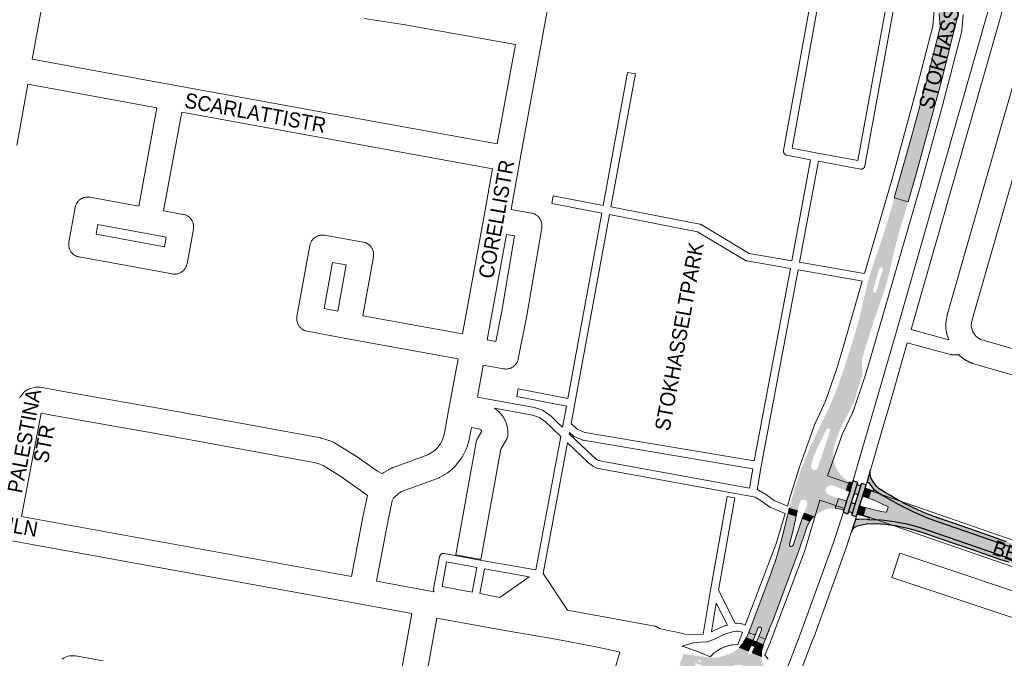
# Paper-space layout 'Layout1' of a CAD drawing. Header units: metres. Extents: x 123097 to 144122, y 392739 to 407589.
# Tile 373 of 510: x 133281 to 133786, y 399764 to 400091. Entities that reach past the tile are written whole.
import ezdxf
from ezdxf.enums import TextEntityAlignment as Align

# ---------------------------------------------------------------- set-up
doc = ezdxf.new("R2010")
doc.units = ezdxf.units.M
doc.header["$MEASUREMENT"] = 0
for name, color, linetype, lineweight in [('gs-anno-wegen algemeen tekst', 7, 'Continuous', 0), ('gs-knt-aanvullende hoofdweg', 7, 'Continuous', 0), ('gs-knt-fietspaden', 7, 'Continuous', 0), ('gs-knt-paden', 7, 'Continuous', 0), ('gs-knt-wegen algemeen', 7, 'Continuous', 0), ('ir-ARC-asfalt-hoofdwegen-te inspecteren', 5, 'Continuous', 0), ('ir-ARC-fietspaden naastliggend- te inspecteren', 1, 'Continuous', 0)]:
    doc.layers.add(name, color=color, linetype=linetype, lineweight=lineweight)
doc.styles.add('Style-Arial', font='arial.ttf')

psp = doc.layouts.get("Layout1")

# ---------------------------------------------------------------- hatches: boundary and pattern name
at = {"layer": 'ir-ARC-asfalt-hoofdwegen-te inspecteren', "linetype": 'Continuous', "lineweight": 13}
for points in [[(133773.302, 400125.596), (133774.03, 400127.748), (133770.589, 400128.561), (133769.76, 400126.47), (133767.95, 400121.71), (133767.446, 400121.139), (133766.687, 400121.083), (133766.104, 400121.573), (133766.029, 400122.33), (133767.15, 400127.08), (133767.664, 400129.252), (133762.55, 400130.46), (133762.417, 400128.073), (133762.29, 400125.79), (133761.36, 400122.8), (133756.01, 400110.65), (133752.487, 400096.277), (133752.3, 400095.43), (133752.32, 400094.45), (133752.96, 400087.51), (133745.81, 400059.56), (133737.88, 400030.06), (133729.378, 400000), (133736.457, 399997.97), (133740.88, 400013.47), (133753.85, 400061.16), (133761.83, 400092.878), (133764.512, 400102.346), (133767.749, 400111.638), (133768.55, 400113.695), (133769.378, 400115.74), (133772.65, 400123.67)], [(133712.988, 399846.633), (133713.227, 399846.891), (133713.579, 399846.908), (133716.118, 399846), (133717.485, 399850.129), (133714.865, 399851.11), (133714.596, 399851.31), (133714.537, 399851.639)], [(133915.747, 399773.355), (133915.464, 399773.58), (133915.431, 399773.941), (133915.59, 399774.429), (133915.85, 399774.73), (133916.247, 399774.757), (133916.942, 399774.482), (133920.332, 399773.317), (133921.048, 399775.4), (133824.187, 399808.896), (133747.107, 399835.641), (133739.25, 399838.918), (133731.665, 399842.782), (133723.125, 399847.535), (133718.833, 399850.496), (133718.886, 399849.993), (133718.659, 399849.807), (133718.365, 399849.812), (133717.485, 399850.129), (133716.118, 399846), (133718.083, 399845.236), (133720.185, 399844.378), (133723.32, 399842.986), (133725.945, 399841.748), (133726.2, 399841.499), (133726.223, 399841.143), (133725.43, 399839.052), (133725.179, 399838.804), (133724.828, 399838.773), (133721.972, 399839.387), (133719.109, 399840.034), (133714.639, 399841.128), (133713.377, 399836.856), (133716.242, 399835.951), (133716.543, 399835.698), (133716.575, 399835.306), (133716.136, 399834.955), (133722.781, 399834.694), (133729.387, 399833.929), (133735.916, 399832.667), (133742.331, 399830.913), (133820.985, 399803.762), (133919.1, 399769.74), (133919.851, 399771.925), (133916.463, 399773.103)], [(133705.083, 399844.898), (133704.829, 399844.609), (133704.445, 399844.593), (133700.788, 399845.87), (133699.039, 399840.727), (133701.075, 399840.478), (133703.059, 399839.957), (133703.339, 399839.754), (133703.4, 399839.414)], [(133707.648, 399844.422), (133705.727, 399838.288), (133706.217, 399838.85), (133706.961, 399838.907), (133707.531, 399838.427), (133707.601, 399837.684), (133709.546, 399843.878), (133709.069, 399843.316), (133708.336, 399843.241), (133707.755, 399843.693)], [(133675.552, 399840.847), (133674.909, 399838.182), (133679.033, 399836.681), (133679.44, 399838.41), (133679.723, 399839.459)], [(133711.718, 399842.561), (133710.142, 399837.365), (133710.381, 399837.649), (133710.75, 399837.686), (133713.377, 399836.856), (133714.639, 399841.128), (133712.05, 399841.963), (133711.772, 399842.2)], [(133686.129, 399834.227), (133686.394, 399834.64), (133687.113, 399835.58), (133687.63, 399836.113), (133688.173, 399836.627), (133683.17, 399838.3), (133682.217, 399835.557)]]:
    psp.add_hatch(color=5, dxfattribs=at).paths.add_polyline_path(points, flags=0)
h = psp.add_hatch(color=5, dxfattribs=at)
h.paths.add_polyline_path([(133712.669, 399908.126), (133703.137, 399911.096), (133708.88, 399929.11), (133711.56, 399938.73), (133714.225, 399950.277), (133715.047, 399953.683), (133715.934, 399957.072), (133715.996, 399957.293), (133716.834, 399960.249), (133718.124, 399964.476), (133719.579, 399968.839), (133723.37, 399979.74), (133726.3, 399989.12), (133729.378, 400000), (133736.457, 399997.97), (133734.26, 399990.27), (133732.88, 399986.12), (133730.37, 399976.94), (133729.347, 399972.539), (133726.662, 399960.982), (133725.853, 399957.898), (133724.985, 399954.867), (133724.003, 399951.716), (133722.949, 399948.588), (133718.64, 399936.29), (133712.76, 399917.29), (133713.056, 399909.361)])
h.paths.add_polyline_path([(133719.115, 399951.409), (133718.545, 399951.86), (133718.463, 399952.582), (133719.59, 399956.48), (133720.46, 399959.42), (133721.66, 399963.63), (133721.8, 399963.945), (133722.308, 399964.392), (133722.984, 399964.385), (133723.483, 399963.927), (133723.548, 399963.254), (133723.121, 399962.21), (133722.14, 399958.96), (133721.35, 399955.99), (133720.283, 399952.07), (133719.837, 399951.496)], flags=16)
h = psp.add_hatch(color=5, dxfattribs=at)
h.paths.add_polyline_path([(133688.173, 399836.627), (133683.17, 399838.3), (133684.682, 399842.553), (133684.759, 399843.607), (133684.288, 399844.552), (133683.399, 399845.123), (133682.343, 399845.16), (133681.417, 399844.652), (133680.88, 399843.742), (133679.723, 399839.459), (133675.552, 399840.847), (133678.191, 399850.49), (133681.341, 399859.979), (133684.992, 399869.286), (133689.135, 399878.385), (133694.32, 399889.054), (133697.61, 399896.257), (133700.552, 399903.61), (133703.137, 399911.096), (133712.669, 399908.126), (133708.47, 399894.73), (133701.14, 399880.41), (133698.475, 399872.454), (133697.957, 399868.982), (133698.212, 399865.481), (133699.228, 399862.121), (133700.956, 399859.066), (133703.311, 399856.463), (133706.18, 399854.44), (133704.697, 399850.024), (133697.519, 399852.532), (133696.198, 399852.59), (133695.017, 399851.993), (133694.282, 399850.894), (133694.179, 399849.575), (133694.736, 399848.375), (133695.81, 399847.603), (133700.788, 399845.87), (133699.039, 399840.727), (133696.559, 399840.661), (133694.122, 399840.193), (133690.972, 399838.703)])
h.paths.add_polyline_path([(133688.63, 399860.343), (133687.648, 399860.535), (133686.93, 399861.233), (133686.709, 399862.209), (133686.76, 399863.09), (133687.928, 399867.306), (133689.739, 399871.288), (133694.605, 399881.319), (133695.148, 399881.817), (133695.884, 399881.809), (133696.417, 399881.3), (133696.458, 399880.565), (133690.13, 399861.54), (133689.558, 399860.719)], flags=16)
at = {"layer": 'ir-ARC-asfalt-hoofdwegen-te inspecteren', "linetype": 'Continuous', "lineweight": 13, "extrusion": (0, 0, -1)}
for points in [[(-133706.034, 399849.506), (-133706.292, 399849.303), (-133706.35, 399848.98), (-133707.752, 399853.894), (-133706.953, 399854.13), (-133706.18, 399854.44), (-133704.697, 399850.024)], [(-133712.396, 399853.11), (-133711.925, 399852.539), (-133711.189, 399852.458), (-133710.606, 399852.914), (-133710.505, 399853.647), (-133708.621, 399847.581), (-133709.102, 399848.149), (-133709.843, 399848.221), (-133710.426, 399847.758), (-133710.522, 399847.02)], [(-133681.688, 399834.009), (-133677.46, 399821.91), (-133676.974, 399821.348), (-133676.234, 399821.283), (-133675.657, 399821.751), (-133675.569, 399822.489), (-133677.29, 399828.99), (-133678.654, 399835.051), (-133679.033, 399836.681), (-133674.909, 399838.182), (-133674.497, 399836.462), (-133672.609, 399828.593), (-133670.595, 399820.937), (-133668.25, 399813.377), (-133667.174, 399810.254), (-133666.042, 399807.153), (-133655.504, 399779.079), (-133654.747, 399777.037), (-133658.101, 399775.901), (-133658.92, 399777.85), (-133659.46, 399779.261), (-133659.975, 399779.803), (-133660.723, 399779.814), (-133661.254, 399779.288), (-133661.25, 399778.54), (-133660.75, 399777.14), (-133659.919, 399775.139), (-133663.314, 399773.759), (-133664.105, 399775.876), (-133664.259, 399776.291), (-133667.4, 399784.02), (-133668.79, 399787.736), (-133677.388, 399810.73), (-133679.31, 399815.87), (-133680.594, 399819.579), (-133684.573, 399831.079), (-133685.12, 399832.427), (-133685.255, 399832.686), (-133685.75, 399833.635), (-133686.129, 399834.227), (-133682.217, 399835.557)], [(-133657.291, 399773.949), (-133656.916, 399773.024), (-133653.614, 399774.423), (-133655.423, 399779.078), (-133656.478, 399781.763), (-133656.507, 399781.751), (-133655.504, 399779.079), (-133654.747, 399777.037), (-133658.101, 399775.901), (-133658.725, 399777.387)], [(-133665.139, 399778.24), (-133664.044, 399775.51), (-133662.186, 399770.881), (-133658.746, 399772.255), (-133659.126, 399773.18), (-133659.936, 399775.132), (-133663.314, 399773.759), (-133664.105, 399775.876), (-133664.259, 399776.291), (-133665.063, 399778.27)]]:
    psp.add_hatch(color=5, dxfattribs=at).paths.add_polyline_path(points, flags=0)
h = psp.add_hatch(color=5, dxfattribs=at)
h.paths.add_polyline_path([(-133659.047, 399740.399, 0.0923475), (-133654.212, 399737.732, -0.109281), (-133649.006, 399734.839), (-133644.228, 399736.752, -0.9852482), (-133642.358, 399737.5), (-133637.763, 399739.247), (-133637.733, 399739.835), (-133637.695, 399740.282), (-133637.726, 399740.287), (-133637.663, 399740.658), (-133637.643, 399740.891, -0.0649667), (-133636.864, 399743.932), (-133634.983, 399747.854), (-133633.635, 399750.391), (-133633.652, 399750.401), (-133633.459, 399750.723), (-133632.307, 399752.643, -0.1360738), (-133629.516, 399755.378), (-133625.17, 399757.441), (-133625.17, 399757.441), (-133624.492, 399757.763), (-133624.492, 399757.763), (-133620.046, 399759.873), (-133620.164, 399760.128), (-133619.189, 399760.493), (-133621.398, 399766.218), (-133627.23, 399765.327), (-133627.23, 399765.325), (-133627.601, 399765.27), (-133634.541, 399764.238, -0.072097), (-133639.036, 399764.365), (-133639.038, 399764.356), (-133639.44, 399764.44, -0.0041683), (-133639.696, 399764.494), (-133639.772, 399764.51), (-133639.772, 399764.511, -0.0299504), (-133641.575, 399765.029), (-133645.349, 399766.395, -0.0674185), (-133648.612, 399768.308), (-133648.621, 399768.296), (-133648.904, 399768.543), (-133649.086, 399768.691), (-133649.938, 399769.493), (-133654.618, 399767.487), (-133654.557, 399767.344, -0.9727323), (-133656.434, 399766.569), (-133656.508, 399766.748), (-133661.22, 399764.893), (-133661.232, 399764.591), (-133661.202, 399764.586), (-133661.269, 399764.219), (-133661.3, 399763.991, -0.0800782), (-133662.953, 399758.793, 0.0948222), (-133664.492, 399753.338), (-133664.508, 399752.964), (-133664.52, 399752.965, 0.2371699), (-133659.188, 399740.517)])
h.paths.add_polyline_path([(-133630.105, 399762.016), (-133630.105, 399763.016), (-133629.105, 399763.016), (-133629.105, 399762.016)], flags=16)
h.paths.add_polyline_path([(-133627.298, 399760.406), (-133633.547, 399757.267, -1.019607), (-133634.44, 399759.039), (-133627.716, 399761.34, -0.9631041)], flags=16)
h.paths.add_polyline_path([(-133656.792, 399756.591, -0.9962263), (-133642.369, 399747.603, -1.0044222)], flags=16)
at = {"layer": 'ir-ARC-asfalt-hoofdwegen-te inspecteren', "linetype": 'Continuous', "lineweight": 13}
for points in [[(133649.938, 399769.493, 0.0325413), (133651.84, 399771.647), (133652.283, 399772.224), (133655.974, 399770.694), (133654.618, 399767.487)], [(133661.311, 399767.511, 0.0316919), (133661.22, 399764.893), (133656.508, 399766.748), (133657.824, 399769.945), (133661.452, 399768.503)]]:
    psp.add_hatch(color=5, dxfattribs=at).paths.add_polyline_path(points)
at = {"layer": 'ir-ARC-fietspaden naastliggend- te inspecteren', "linetype": 'Continuous', "lineweight": 30}
for points in [[(133716.174, 399854.003), (133718.833, 399850.496), (133723.125, 399847.535), (133731.665, 399842.782), (133739.25, 399838.918), (133747.107, 399835.641), (133824.187, 399808.896), (133921.048, 399775.4), (133921.648, 399777.147), (133921.516, 399777.192), (133915.457, 399779.26), (133889.679, 399788.239), (133867.755, 399795.796), (133862.107, 399797.742), (133853.814, 399800.601), (133817.706, 399813.075), (133816.541, 399813.398), (133795.639, 399820.644), (133794.516, 399821.084), (133786.971, 399823.668), (133774.964, 399827.886), (133759.802, 399833.146), (133757.675, 399833.859), (133751.649, 399835.963), (133745.112, 399838.299), (133737.389, 399841.828), (133733.795, 399843.684), (133733.568, 399843.87), (133729.307, 399846.236), (133727.362, 399847.299), (133725.212, 399848.526), (133723.258, 399849.676), (133721.571, 399850.732), (133720.205, 399852.179), (133718.675, 399854.212), (133717.552, 399856.003), (133716.998, 399858.042), (133717.06, 399860.155), (133715.229, 399853.929), (133715.683, 399854.201)], [(133706.35, 399848.98), (133705.083, 399844.898), (133703.4, 399839.414), (133703.155, 399838.735), (133705.597, 399837.878), (133705.727, 399838.288), (133707.648, 399844.422), (133708.621, 399847.581), (133710.505, 399853.647), (133710.636, 399854.039), (133708.142, 399854.939), (133707.752, 399853.894)], [(133709.873, 399836.538), (133710.142, 399837.365), (133711.718, 399842.561), (133712.988, 399846.633), (133714.537, 399851.639), (133714.867, 399852.791), (133712.54, 399853.556), (133712.396, 399853.11), (133710.522, 399847.02), (133709.546, 399843.878), (133707.601, 399837.684), (133707.487, 399837.284)], [(133710.108, 399834.997), (133709.714, 399835.152), (133709.569, 399835.549), (133707.47, 399828.68), (133708.145, 399830.051), (133709.208, 399831.149), (133710.557, 399831.867), (133715.121, 399832.819), (133719.781, 399832.994), (133724.801, 399832.732), (133729.775, 399832.007), (133736.976, 399830.512), (133744.041, 399828.47), (133752.767, 399825.389), (133769.311, 399819.682), (133783.882, 399814.631), (133787.914, 399813.272), (133789.075, 399812.924), (133799.519, 399809.322), (133809.969, 399805.682), (133811.087, 399805.215), (133822.915, 399801.154), (133828.003, 399799.407), (133832.127, 399797.991), (133841.458, 399794.758), (133858.221, 399789), (133860.292, 399788.247), (133886.691, 399779.153), (133912.752, 399770.097), (133914.939, 399769.381), (133918.541, 399768.113), (133919.1, 399769.74), (133820.985, 399803.762), (133742.331, 399830.913), (133735.916, 399832.667), (133729.387, 399833.929), (133722.781, 399834.694), (133716.136, 399834.955), (133715.666, 399834.994), (133713.401, 399835.173), (133711.13, 399835.102)]]:
    psp.add_hatch(color=1, dxfattribs=at).paths.add_polyline_path(points, flags=0)

# ---------------------------------------------------------------- linework, layer by layer
at = {"layer": 'gs-knt-aanvullende hoofdweg', "color": 7, "linetype": 'Continuous', "flags": 128}
for points in [[(133714.092, 399961.21), (133728.532, 400010.938), (133739.956, 400052.419), (133749.074, 400087.913), (133749.822, 400095.913), (133749.857, 400096.221), (133749.872, 400096.324), (133749.905, 400096.529), (133749.932, 400096.664), (133749.945, 400096.732), (133749.953, 400096.772), (133749.966, 400096.833), (133750.039, 400097.135), (133753.797, 400111.335), (133753.897, 400111.679), (133763.275, 400141.316)], [(133764.718, 400093.895), (133763.973, 400085.922), (133763.94, 400085.627), (133763.926, 400085.529), (133763.915, 400085.463), (133763.895, 400085.333), (133763.858, 400085.139), (133763.85, 400085.101), (133763.838, 400085.042), (133763.77, 400084.753), (133754.488, 400048.619), (133754.454, 400048.494), (133742.999, 400006.9), (133742.971, 400006.8), (133716.973, 399917.269), (133716.949, 399917.186), (133714.014, 399907.494), (133713.932, 399907.24), (133708.207, 399890.508), (133708.114, 399890.252), (133708.081, 399890.17), (133708.064, 399890.126), (133708.046, 399890.084), (133708.012, 399890), (133707.901, 399889.752), (133702.829, 399878.932), (133695.246, 399857.977), (133695.077, 399857.431)], [(133674.607, 399841.961), (133676.207, 399847.285), (133676.226, 399847.347), (133678.861, 399855.846), (133678.875, 399855.892), (133680.952, 399862.592), (133681.063, 399862.923), (133688.822, 399884.365), (133688.946, 399884.683), (133689.084, 399884.996), (133694.128, 399895.757), (133699.677, 399911.976), (133702.561, 399921.499), (133712.964, 399957.325)], [(133691.261, 399844.975), (133683.426, 399819.121), (133683.421, 399819.105), (133683.345, 399818.868), (133683.265, 399818.644), (133683.261, 399818.634), (133683.247, 399818.595), (133666.806, 399774.785), (133666.746, 399774.63), (133665.512, 399771.551), (133663.062, 399765.44), (133664.219, 399764.198), (133664.783, 399763.51)], [(133652.99, 399780.913), (133669.114, 399823.686), (133669.116, 399823.691), (133669.118, 399823.699), (133673.443, 399838.089)], [(133634.941, 399764.606), (133635.225, 399764.91), (133635.846, 399765.553), (133636.263, 399765.936), (133636.306, 399765.978), (133636.328, 399766), (133636.554, 399766.207), (133636.582, 399766.232), (133637.062, 399766.64), (133637.674, 399767.107), (133637.922, 399767.295), (133638.366, 399767.62), (133639.137, 399768.109), (133639.175, 399768.135), (133639.455, 399768.309), (133639.465, 399768.316), (133639.748, 399768.486), (133640.497, 399768.871), (133640.671, 399768.963), (133640.936, 399769.097), (133641.199, 399769.232), (133642.293, 399769.688), (133642.348, 399769.711), (133642.359, 399769.716), (133642.65, 399769.831), (133642.657, 399769.833), (133642.679, 399769.842), (133642.696, 399769.848), (133642.708, 399769.852), (133642.97, 399769.941), (133643.004, 399769.953), (133643.015, 399769.956), (133643.033, 399769.962), (133643.051, 399769.967), (133643.107, 399769.986), (133643.917, 399770.229), (133644.261, 399770.323), (133644.61, 399770.401), (133644.782, 399770.436), (133645.448, 399770.613), (133645.781, 399770.693), (133646.117, 399770.759), (133646.456, 399770.809), (133646.797, 399770.843), (133648.978, 399771.013), (133649.012, 399771.015), (133649.117, 399771.022), (133651.541, 399777.068), (133651.572, 399777.15)]]:
    psp.add_lwpolyline(points, dxfattribs=at)
at = {"layer": 'gs-knt-fietspaden', "color": 7, "linetype": 'Continuous', "flags": 128}
for points in [[(133707.701, 399853.061), (133707.829, 399853.472), (133709.203, 399858.174), (133720.306, 399896.155), (133730.241, 399930.91), (133780.358, 400106.228), (133790.052, 400140.139), (133790.057, 400140.154), (133814.116, 400222.868), (133815.319, 400227.004)], [(133786.139, 400100.91), (133737.969, 399932.403)], [(133737.969, 399932.403), (133757.25, 399927.187)], [(133736.04, 399925.653), (133727.053, 399894.215), (133727.047, 399894.195), (133724.722, 399886.241), (133714.558, 399851.472), (133714.54, 399851.415), (133714.54, 399851.412), (133714.539, 399851.409), (133714.338, 399850.764)], [(133761.062, 399919.415), (133760.893, 399919.415), (133760.723, 399919.423), (133758.81, 399919.56), (133758.642, 399919.576), (133758.475, 399919.6), (133758.309, 399919.633), (133758.145, 399919.673), (133736.04, 399925.653)], [(133762.229, 399919.641), (133762.061, 399919.586), (133761.899, 399919.538), (133761.734, 399919.497), (133761.568, 399919.465), (133761.4, 399919.44), (133761.231, 399919.423), (133761.062, 399919.415)], [(133578.09, 399578.081), (133583.974, 399575.641), (133596.086, 399599.221), (133640.283, 399685.261), (133655.913, 399716.927), (133658.454, 399722.64), (133668.716, 399745.708), (133675.556, 399761.889), (133681.307, 399776.535), (133698.107, 399822.818), (133702.267, 399835.772), (133703.801, 399840.634)], [(133710.437, 399838.337), (133708.959, 399833.651), (133708.954, 399833.634), (133704.771, 399820.609), (133704.728, 399820.484), (133687.89, 399774.097), (133687.858, 399774.012), (133682.074, 399759.281), (133682.04, 399759.197), (133675.169, 399742.944), (133675.143, 399742.884), (133665.883, 399722.069)]]:
    psp.add_lwpolyline(points, dxfattribs=at)
at = {"layer": 'gs-knt-paden', "color": 7, "linetype": 'Continuous', "flags": 128}
for points in [[(133515.652, 399897.788), (133515.656, 399897.787), (133544.691, 399892.505), (133544.767, 399892.489), (133544.843, 399892.471), (133544.918, 399892.449), (133544.993, 399892.425), (133548.992, 399891.031), (133549.078, 399890.998), (133549.082, 399890.997), (133549.086, 399890.995), (133549.171, 399890.958), (133549.259, 399890.916), (133549.343, 399890.869), (133549.426, 399890.818), (133549.506, 399890.763), (133552.917, 399888.382), (133552.992, 399888.33), (133553.065, 399888.274), (133553.135, 399888.215), (133553.202, 399888.152), (133556.914, 399884.549), (133559.226, 399882.345), (133561.301, 399893.22), (133535.818, 399898.15, -0.3708633), (133535.811, 399898.161), (133536.571, 399902.089, -0.3708616), (133536.582, 399902.096), (133562.041, 399897.171), (133579.409, 399992.118), (133553.782, 399997.055, -0.3709111), (133553.775, 399997.066), (133554.532, 400000.996, -0.3709089), (133554.543, 400001.003), (133580.134, 399996.072), (133592.662, 400064.225, -0.3714513), (133592.673, 400064.232), (133596.609, 400063.509, -0.3714506), (133596.616, 400063.498), (133584.081, 399995.31), (133629.63, 399986.483), (133629.715, 399986.465), (133629.799, 399986.443), (133629.883, 399986.417), (133629.965, 399986.387), (133630.046, 399986.354), (133630.126, 399986.318), (133630.203, 399986.278), (133630.279, 399986.235), (133654.884, 399971.508), (133676.851, 399967.619), (133686.472, 400019.516), (133674.24, 400021.819), (133674.144, 400021.839), (133674.049, 400021.864), (133673.956, 400021.894), (133673.864, 400021.929), (133673.773, 400021.967), (133673.685, 400022.01), (133673.599, 400022.058), (133673.516, 400022.109), (133673.435, 400022.165), (133673.356, 400022.224), (133673.281, 400022.288), (133673.209, 400022.354), (133673.141, 400022.425), (133673.075, 400022.498), (133673.014, 400022.575), (133672.956, 400022.654), (133672.903, 400022.737), (133672.853, 400022.821), (133672.808, 400022.908), (133672.767, 400022.998), (133672.73, 400023.089), (133672.698, 400023.181), (133672.67, 400023.276), (133672.647, 400023.371), (133672.629, 400023.468), (133672.615, 400023.565), (133672.606, 400023.663), (133672.602, 400023.761), (133672.603, 400023.859), (133672.609, 400023.957), (133672.619, 400024.055), (133672.634, 400024.152), (133687.121, 400104.237)], [(133673.443, 399838.089), (133666.024, 399841.226), (133665.942, 399841.263), (133665.861, 399841.303), (133665.783, 399841.348), (133665.706, 399841.395), (133665.632, 399841.446), (133661.681, 399844.294), (133658.002, 399846.462), (133656.395, 399846.878), (133579.592, 399860.881), (133579.573, 399860.884), (133577.36, 399861.31), (133577.289, 399861.325), (133577.218, 399861.343), (133577.148, 399861.363), (133576.45, 399861.578), (133576.364, 399861.607), (133576.278, 399861.64), (133576.194, 399861.677), (133576.112, 399861.718), (133574.909, 399862.347), (133574.826, 399862.393), (133574.745, 399862.442), (133574.667, 399862.496), (133574.591, 399862.553), (133572.163, 399864.478), (133572.093, 399864.536), (133572.026, 399864.598), (133561.826, 399874.315), (133549.399, 399807.298), (133561.777, 399788.62), (133606.61, 399780.345), (133606.663, 399780.334), (133606.688, 399780.329), (133606.705, 399780.325), (133606.758, 399780.311), (133606.782, 399780.305), (133606.799, 399780.3), (133606.851, 399780.284), (133606.875, 399780.277), (133606.892, 399780.271), (133606.943, 399780.253), (133606.966, 399780.244), (133606.983, 399780.238), (133607.033, 399780.217), (133607.056, 399780.207), (133607.072, 399780.2), (133607.122, 399780.177), (133607.144, 399780.166), (133607.16, 399780.158), (133607.208, 399780.132), (133609.076, 399779.112), (133615.09, 399777.735), (133618.679, 399777.06), (133618.761, 399777.043), (133621.925, 399776.31), (133625.736, 399775.984), (133631.324, 399776.227), (133635.154, 399798.889), (133635.157, 399798.907), (133643.717, 399846.914, -0.371802), (133643.728, 399846.921), (133647.667, 399846.219, -0.3717986), (133647.675, 399846.208), (133639.233, 399798.863), (133647.866, 399781.83), (133648.277, 399781.866), (133648.353, 399781.871), (133648.429, 399781.874), (133648.505, 399781.873), (133648.582, 399781.87), (133649.501, 399781.812), (133649.571, 399781.806), (133649.641, 399781.798), (133649.711, 399781.788), (133650.987, 399781.571), (133651.066, 399781.555), (133651.145, 399781.537), (133651.223, 399781.515), (133651.3, 399781.491), (133652.99, 399780.913)]]:
    psp.add_lwpolyline(points, format="xyb", dxfattribs=at)
for points in [[(133689.19, 400023.095), (133710.733, 400019.041), (133725.067, 400097.33), (133691.076, 400103.517), (133676.945, 400025.4), (133689.181, 400023.097), (133689.185, 400023.096), (133689.19, 400023.095)], [(133729.023, 400096.614), (133714.323, 400016.33), (133714.304, 400016.236), (133714.28, 400016.143), (133714.251, 400016.051), (133714.218, 400015.961), (133714.181, 400015.873), (133714.14, 400015.786), (133714.095, 400015.701), (133714.046, 400015.619), (133713.992, 400015.539), (133713.936, 400015.462), (133713.875, 400015.387), (133713.811, 400015.316), (133713.744, 400015.248), (133713.673, 400015.182), (133713.6, 400015.121), (133713.523, 400015.063), (133713.444, 400015.008), (133713.362, 400014.958), (133713.279, 400014.911), (133713.193, 400014.869), (133713.104, 400014.831), (133713.015, 400014.797), (133712.924, 400014.767), (133712.831, 400014.741), (133712.737, 400014.72), (133712.643, 400014.704), (133712.548, 400014.692), (133712.452, 400014.685), (133712.356, 400014.682), (133712.26, 400014.684), (133712.164, 400014.69), (133712.069, 400014.701), (133711.974, 400014.717), (133690.423, 400018.773), (133680.812, 399966.928), (133712.915, 399961.412), (133714.092, 399961.21)], [(133628.516, 399982.605), (133583.356, 399991.355), (133565.63, 399894.45), (133565.627, 399894.434), (133563.66, 399884.171), (133567.18, 399881.125), (133570.723, 399879.638), (133657.535, 399865.069), (133676.113, 399963.667), (133653.819, 399967.614), (133653.729, 399967.632), (133653.64, 399967.654), (133653.552, 399967.68), (133653.466, 399967.71), (133653.381, 399967.744), (133653.298, 399967.782), (133653.216, 399967.823), (133653.137, 399967.868), (133628.52, 399982.603), (133628.516, 399982.605)], [(133712.964, 399957.325), (133712.235, 399957.45), (133680.073, 399962.976), (133661.124, 399862.41), (133659.113, 399850.327), (133659.283, 399850.283), (133659.373, 399850.257), (133659.461, 399850.228), (133659.549, 399850.194), (133659.634, 399850.156), (133659.718, 399850.114), (133659.799, 399850.069), (133663.801, 399847.711), (133663.88, 399847.662), (133663.956, 399847.61), (133667.799, 399844.84), (133670.717, 399843.606), (133674.607, 399841.961)], [(133493.419, 399798.041), (133493.415, 399798.048), (133493.368, 399798.132), (133493.326, 399798.218), (133493.288, 399798.306), (133493.253, 399798.395), (133493.224, 399798.486), (133493.198, 399798.579), (133493.177, 399798.673), (133493.161, 399798.767), (133493.149, 399798.862), (133493.142, 399798.958), (133493.139, 399799.053), (133493.141, 399799.149), (133493.147, 399799.245), (133493.158, 399799.34), (133493.173, 399799.435), (133496.281, 399816), (133496.302, 399816.096), (133496.327, 399816.191), (133496.357, 399816.284), (133496.391, 399816.376), (133496.43, 399816.467), (133496.473, 399816.555), (133496.52, 399816.641), (133496.572, 399816.724), (133496.627, 399816.805), (133496.687, 399816.884), (133496.75, 399816.959), (133496.817, 399817.031), (133496.887, 399817.1), (133496.96, 399817.165), (133497.037, 399817.226), (133497.116, 399817.284), (133497.198, 399817.338), (133497.283, 399817.387), (133497.37, 399817.433), (133497.459, 399817.474), (133497.551, 399817.511), (133497.643, 399817.543), (133497.738, 399817.571), (133497.833, 399817.594), (133497.929, 399817.612), (133498.027, 399817.626), (133498.124, 399817.635), (133498.223, 399817.639), (133498.321, 399817.638), (133498.419, 399817.632), (133498.516, 399817.622), (133498.613, 399817.607), (133517.961, 399814.12), (133545.662, 399809.193), (133558.351, 399877.626), (133554.134, 399881.645), (133554.121, 399881.658), (133550.534, 399885.14), (133547.392, 399887.331), (133543.817, 399888.578), (133524.403, 399892.109)], [(133564.789, 399877.879), (133562.805, 399879.595), (133562.701, 399879.034), (133574.732, 399867.571), (133576.94, 399865.821), (133577.811, 399865.365), (133578.228, 399865.237), (133580.323, 399864.834), (133655.18, 399851.186), (133656.833, 399861.111), (133569.827, 399875.712), (133569.736, 399875.729), (133569.646, 399875.751), (133569.556, 399875.777), (133569.468, 399875.807), (133569.382, 399875.841), (133565.329, 399877.543), (133565.246, 399877.58), (133565.165, 399877.62), (133565.086, 399877.665), (133565.009, 399877.713), (133564.934, 399877.764), (133564.862, 399877.818), (133564.795, 399877.874), (133564.792, 399877.876), (133564.789, 399877.879)], [(133512.913, 399797.786), (133515.264, 399810.521), (133499.864, 399813.297), (133497.496, 399800.675), (133503.789, 399799.514), (133503.798, 399799.512), (133512.913, 399797.786)], [(133542.197, 399805.726), (133519.221, 399809.812), (133516.863, 399797.039), (133527.197, 399795.082), (133542.197, 399805.726)], [(133635.606, 399777.435), (133640.335, 399779.688), (133640.393, 399779.714), (133640.451, 399779.739), (133642.682, 399780.633), (133642.745, 399780.657), (133642.809, 399780.679), (133642.873, 399780.698), (133643.797, 399780.965), (133638.101, 399792.203), (133635.606, 399777.435)], [(133651.572, 399777.15), (133651.393, 399777.211), (133650.153, 399777.635), (133649.142, 399777.807), (133648.481, 399777.848), (133647.059, 399777.722), (133644.084, 399776.864), (133642.006, 399776.031), (133637.272, 399773.776), (133637.227, 399773.755), (133637.18, 399773.735), (133635.772, 399773.149), (133635.688, 399773.117), (133633.723, 399772.401), (133633.701, 399772.393), (133633.674, 399772.383), (133633.63, 399772.369), (133633.608, 399772.362), (133633.58, 399772.354), (133633.535, 399772.342), (133633.512, 399772.336), (133633.484, 399772.33), (133633.439, 399772.32), (133633.416, 399772.315), (133633.387, 399772.31), (133633.342, 399772.303), (133633.319, 399772.299), (133633.29, 399772.295), (133633.244, 399772.29), (133633.221, 399772.288), (133633.192, 399772.285), (133633.145, 399772.282), (133633.122, 399772.281), (133627.004, 399772.015), (133620.497, 399770.155)]]:
    psp.add_lwpolyline(points, dxfattribs=at)
at = {"layer": 'gs-knt-wegen algemeen', "color": 7, "linetype": 'Continuous', "flags": 128}
for points in [[(133566.704, 400179.894), (133549.086, 400082.603), (133549.084, 400082.591), (133537.605, 400019.883)], [(133296.567, 400121.259), (133294.554, 400110.059), (133287.443, 400070.98)], [(133525.791, 400027.651), (133535.1, 400078.511), (133477.585, 400088.847), (133457.568, 400091.952)], [(133757.25, 399927.187), (133756.339, 399930.056), (133756.258, 399930.331), (133756.189, 399930.609), (133756.133, 399930.891), (133756.089, 399931.174), (133755.866, 399932.861), (133755.838, 399933.115), (133755.819, 399933.37), (133755.811, 399933.626), (133755.788, 399935.328), (133755.79, 399935.614), (133755.805, 399935.9), (133755.832, 399936.184), (133755.873, 399936.468), (133756.422, 399939.822), (133756.468, 399940.072), (133756.523, 399940.321), (133756.589, 399940.567), (133798.529, 400086.597)], [(133810.93, 400082.608), (133769.209, 399937.341), (133768.814, 399934.93), (133768.824, 399934.186), (133768.921, 399933.45), (133769.602, 399931.307), (133769.889, 399930.761), (133770.941, 399929.349), (133771.016, 399929.269), (133771.091, 399929.19), (133771.168, 399929.111), (133771.245, 399929.034), (133771.324, 399928.958), (133771.404, 399928.883), (133771.485, 399928.809), (133771.566, 399928.736), (133771.649, 399928.665), (133771.733, 399928.594), (133771.817, 399928.525), (133771.903, 399928.456), (133771.99, 399928.389), (133772.077, 399928.324), (133772.166, 399928.259), (133772.255, 399928.195), (133772.345, 399928.133), (133772.436, 399928.072), (133772.528, 399928.013), (133772.62, 399927.954), (133772.714, 399927.897), (133772.808, 399927.841), (133772.903, 399927.787), (133772.999, 399927.733), (133773.095, 399927.681), (133773.192, 399927.631), (133773.29, 399927.582), (133773.388, 399927.534), (133773.487, 399927.487), (133773.587, 399927.442), (133773.687, 399927.398), (133773.788, 399927.356), (133811.092, 399916.651)], [(133287.443, 400070.98), (133359.972, 400057.796)], [(133285.119, 400058.17), (133279.447, 400026.791)], [(133523.453, 400014.843), (133364.04, 400043.823), (133354.796, 399993.343), (133364.842, 399991.508), (133365.146, 399991.445), (133365.447, 399991.367), (133365.743, 399991.276), (133366.035, 399991.17), (133366.322, 399991.05), (133366.602, 399990.917), (133366.876, 399990.771), (133367.143, 399990.612), (133367.401, 399990.44), (133367.652, 399990.256), (133367.893, 399990.06), (133368.124, 399989.853), (133368.346, 399989.636), (133368.557, 399989.408), (133368.756, 399989.17), (133368.944, 399988.923), (133369.12, 399988.667), (133369.284, 399988.403), (133369.435, 399988.132), (133369.573, 399987.854), (133369.697, 399987.569), (133369.808, 399987.279), (133369.905, 399986.984), (133369.987, 399986.685), (133370.055, 399986.382), (133370.109, 399986.076), (133370.148, 399985.768), (133370.172, 399985.458), (133370.182, 399985.148), (133370.177, 399984.837), (133370.156, 399984.528), (133370.122, 399984.219), (133370.072, 399983.913), (133366.765, 399966.147), (133366.699, 399965.836), (133366.618, 399965.527), (133366.522, 399965.223), (133366.411, 399964.924), (133366.285, 399964.631), (133366.146, 399964.345), (133365.992, 399964.065), (133365.825, 399963.794), (133365.645, 399963.531), (133365.452, 399963.277), (133365.247, 399963.032), (133365.03, 399962.799), (133364.802, 399962.576), (133364.564, 399962.364), (133364.315, 399962.164), (133364.057, 399961.977), (133363.79, 399961.803), (133363.515, 399961.642), (133363.232, 399961.494), (133362.943, 399961.361), (133362.647, 399961.242), (133362.346, 399961.138), (133362.04, 399961.048), (133361.73, 399960.974), (133361.416, 399960.914), (133361.101, 399960.871), (133360.783, 399960.842), (133360.464, 399960.83), (133360.146, 399960.833), (133359.827, 399960.851), (133359.51, 399960.885), (133359.195, 399960.935), (133311.449, 399969.656), (133311.137, 399969.721), (133310.828, 399969.801), (133310.524, 399969.896), (133310.225, 399970.006), (133309.931, 399970.131), (133309.644, 399970.27), (133309.364, 399970.422), (133309.092, 399970.588), (133308.828, 399970.768), (133308.574, 399970.96), (133308.329, 399971.164), (133308.094, 399971.38), (133307.87, 399971.607), (133307.658, 399971.845), (133307.457, 399972.093), (133307.269, 399972.35), (133307.094, 399972.617), (133306.932, 399972.891), (133306.784, 399973.174), (133306.65, 399973.463), (133306.529, 399973.758), (133306.424, 399974.059), (133306.334, 399974.365), (133306.258, 399974.675), (133306.198, 399974.988), (133306.153, 399975.304), (133306.124, 399975.621), (133306.11, 399975.94), (133306.112, 399976.259), (133306.13, 399976.577), (133306.163, 399976.894), (133306.211, 399977.209), (133309.402, 399994.998), (133309.464, 399995.302), (133309.541, 399995.603), (133309.632, 399995.899), (133309.737, 399996.192), (133309.855, 399996.479), (133309.987, 399996.76), (133310.133, 399997.034), (133310.291, 399997.301), (133310.462, 399997.56), (133310.645, 399997.811), (133310.84, 399998.053), (133311.046, 399998.285), (133311.263, 399998.507), (133311.49, 399998.718), (133311.727, 399998.919), (133311.974, 399999.108), (133312.229, 399999.285), (133312.492, 399999.449), (133312.763, 399999.601), (133313.041, 399999.74), (133313.325, 399999.865), (133313.615, 399999.977), (133313.909, 400000.074), (133314.208, 400000.158), (133314.511, 400000.227), (133314.817, 400000.282), (133315.125, 400000.322), (133315.434, 400000.347), (133315.744, 400000.358), (133316.055, 400000.353), (133316.365, 400000.334), (133316.673, 400000.301), (133316.98, 400000.252), (133341.988, 399995.683), (133351.23, 400046.152), (133285.119, 400058.17)], [(133359.972, 400057.796), (133525.791, 400027.651)], [(133537.427, 400018.908), (133532.891, 399993.995), (133543.314, 399992.166), (133543.626, 399992.103), (133543.934, 399992.025), (133544.239, 399991.932), (133544.539, 399991.825), (133544.833, 399991.703), (133545.121, 399991.566), (133545.401, 399991.416), (133545.674, 399991.252), (133545.939, 399991.075), (133546.195, 399990.885), (133546.441, 399990.683), (133546.677, 399990.469), (133546.902, 399990.244), (133547.116, 399990.008), (133547.318, 399989.762), (133547.508, 399989.506), (133547.685, 399989.241), (133547.849, 399988.968), (133548, 399988.688), (133548.136, 399988.4), (133548.258, 399988.106), (133548.366, 399987.806), (133548.459, 399987.501), (133548.537, 399987.193), (133548.6, 399986.88), (133548.647, 399986.565), (133548.679, 399986.249), (133548.696, 399985.93), (133548.696, 399985.612), (133548.682, 399985.294), (133548.651, 399984.977), (133548.606, 399984.662), (133540.936, 399939.598), (133540.908, 399939.443), (133536.617, 399917.456), (133536.549, 399917.146), (133536.466, 399916.84), (133536.367, 399916.538), (133536.255, 399916.241), (133536.127, 399915.95), (133535.986, 399915.666), (133535.831, 399915.389), (133535.663, 399915.12), (133535.482, 399914.859), (133535.288, 399914.607), (133535.082, 399914.365), (133534.865, 399914.134), (133534.637, 399913.913), (133534.398, 399913.704), (133534.149, 399913.507), (133533.891, 399913.322), (133533.625, 399913.149), (133533.35, 399912.99), (133533.068, 399912.845), (133532.779, 399912.713), (133532.483, 399912.596), (133532.183, 399912.493), (133531.878, 399912.406), (133531.569, 399912.333), (133531.257, 399912.275), (133530.942, 399912.232), (133530.626, 399912.205), (133530.308, 399912.194), (133529.991, 399912.197), (133529.674, 399912.217), (133529.358, 399912.251), (133529.045, 399912.301), (133518.525, 399914.245), (133515.652, 399897.788)], [(133537.428, 400018.915), (133537.428, 400018.912), (133537.427, 400018.908)], [(133537.428, 400018.915), (133537.428, 400018.912), (133537.427, 400018.908)], [(133537.604, 400019.876), (133537.428, 400018.915)], [(133537.605, 400019.883), (133537.605, 400019.88), (133537.604, 400019.876)], [(133537.605, 400019.883), (133537.605, 400019.88), (133537.604, 400019.876)], [(133303.469, 399900.737), (133303.474, 399900.737), (133303.483, 399900.735), (133354.02, 399891.738), (133431.445, 399877.666), (133431.652, 399877.625), (133435.147, 399876.872), (133435.421, 399876.807), (133435.692, 399876.73), (133439.014, 399875.707), (133439.313, 399875.606), (133439.608, 399875.491), (133442.029, 399874.479), (133442.26, 399874.378), (133442.486, 399874.267), (133442.709, 399874.147), (133442.926, 399874.02), (133452.686, 399868.023), (133452.853, 399867.916), (133453.017, 399867.805), (133464.415, 399859.807), (133466.969, 399858.538), (133467.203, 399858.727), (133467.451, 399858.909), (133467.708, 399859.079), (133470.108, 399860.588), (133470.296, 399860.702), (133470.489, 399860.81), (133470.684, 399860.911), (133471.815, 399861.471), (133472.04, 399861.577), (133472.269, 399861.674), (133472.501, 399861.763), (133490.208, 399868.131), (133492.863, 399869.68), (133493.87, 399870.481), (133494.794, 399871.376), (133496.651, 399873.782), (133497.945, 399876.367), (133498.784, 399879.354), (133500.878, 399890.854), (133505.711, 399917.399), (133448.22, 399927.909), (133428.372, 399931.555), (133428.06, 399931.62), (133427.751, 399931.701), (133427.447, 399931.797), (133427.147, 399931.907), (133426.854, 399932.032), (133426.567, 399932.171), (133426.287, 399932.324), (133426.015, 399932.49), (133425.751, 399932.67), (133425.496, 399932.862), (133425.252, 399933.067), (133425.017, 399933.283), (133424.794, 399933.511), (133424.582, 399933.749), (133424.381, 399933.997), (133424.194, 399934.255), (133424.019, 399934.522), (133423.857, 399934.797), (133423.709, 399935.08), (133423.575, 399935.369), (133423.455, 399935.665), (133423.35, 399935.966), (133423.26, 399936.272), (133423.185, 399936.582), (133423.125, 399936.895), (133423.081, 399937.211), (133423.052, 399937.529), (133423.039, 399937.848), (133423.041, 399938.167), (133423.059, 399938.485), (133423.093, 399938.802), (133423.142, 399939.118), (133429.734, 399975.531), (133429.798, 399975.842), (133429.878, 399976.151), (133429.973, 399976.455), (133430.082, 399976.754), (133430.205, 399977.047), (133430.343, 399977.334), (133430.495, 399977.614), (133430.66, 399977.886), (133430.839, 399978.15), (133431.03, 399978.404), (133431.233, 399978.649), (133431.448, 399978.884), (133431.675, 399979.108), (133431.911, 399979.321), (133432.158, 399979.522), (133432.415, 399979.71), (133432.68, 399979.886), (133432.954, 399980.048), (133433.236, 399980.197), (133433.524, 399980.332), (133433.819, 399980.453), (133434.119, 399980.559), (133434.424, 399980.651), (133434.733, 399980.727), (133435.045, 399980.788), (133435.36, 399980.834), (133435.677, 399980.864), (133435.995, 399980.879), (133436.313, 399980.879), (133436.631, 399980.862), (133436.948, 399980.831), (133437.263, 399980.783), (133457.044, 399977.319), (133457.348, 399977.259), (133457.65, 399977.183), (133457.947, 399977.094), (133458.24, 399976.99), (133458.527, 399976.873), (133458.808, 399976.742), (133459.083, 399976.597), (133459.351, 399976.44), (133459.611, 399976.27), (133459.863, 399976.088), (133460.105, 399975.894), (133460.338, 399975.689), (133460.561, 399975.473), (133460.774, 399975.247), (133460.975, 399975.01), (133461.165, 399974.765), (133461.343, 399974.51), (133461.508, 399974.248), (133461.661, 399973.978), (133461.801, 399973.7), (133461.928, 399973.417), (133462.041, 399973.128), (133462.139, 399972.833), (133462.224, 399972.535), (133462.295, 399972.232), (133462.351, 399971.927), (133462.392, 399971.619), (133462.419, 399971.31), (133462.43, 399970.999), (133462.427, 399970.689), (133462.41, 399970.379), (133462.377, 399970.07), (133462.33, 399969.763), (133456.939, 399939.551), (133508.043, 399930.208), (133518.908, 399989.882), (133523.453, 400014.843)], [(133320.173, 399981.298), (133355.152, 399974.909), (133356.077, 399979.874), (133346.049, 399981.706), (133321.065, 399986.27), (133320.173, 399981.298)], [(133530.559, 399981.186), (133520.708, 399927.083), (133525.073, 399926.276), (133528.113, 399941.86), (133534.684, 399980.462), (133530.559, 399981.186)], [(133448.365, 399965.621), (133441.393, 399966.842), (133437.111, 399943.188), (133444.132, 399941.898), (133448.365, 399965.621)], [(133813.769, 399902.337), (133769.898, 399914.927), (133769.64, 399915.006), (133769.386, 399915.097), (133769.234, 399915.155), (133769.084, 399915.214), (133768.933, 399915.275), (133768.784, 399915.336), (133768.634, 399915.399), (133768.485, 399915.462), (133768.337, 399915.528), (133768.189, 399915.593), (133768.041, 399915.661), (133767.895, 399915.729), (133767.748, 399915.799), (133767.603, 399915.869), (133767.457, 399915.941), (133767.313, 399916.014), (133767.168, 399916.088), (133767.025, 399916.163), (133766.882, 399916.239), (133766.74, 399916.317), (133766.597, 399916.395), (133766.457, 399916.474), (133766.316, 399916.555), (133766.176, 399916.637), (133766.036, 399916.72), (133765.898, 399916.803), (133765.76, 399916.888), (133765.623, 399916.974), (133765.486, 399917.061), (133765.35, 399917.149), (133765.215, 399917.239), (133765.08, 399917.328), (133764.946, 399917.42), (133764.813, 399917.512), (133764.68, 399917.605), (133764.549, 399917.699), (133764.417, 399917.795), (133764.288, 399917.891), (133764.158, 399917.988), (133764.029, 399918.086), (133763.901, 399918.186), (133763.774, 399918.286), (133763.647, 399918.388), (133763.522, 399918.489), (133763.396, 399918.593), (133763.273, 399918.697), (133763.149, 399918.802), (133763.027, 399918.908), (133762.905, 399919.015), (133762.784, 399919.123), (133762.664, 399919.232), (133762.545, 399919.341), (133762.426, 399919.452), (133762.309, 399919.564), (133762.229, 399919.641)], [(133280.966, 399897.508), (133281.14, 399897.764), (133281.326, 399898.01), (133282.708, 399899.752), (133282.907, 399899.992), (133283.118, 399900.221), (133283.339, 399900.441), (133283.571, 399900.649), (133283.812, 399900.846), (133284.062, 399901.032), (133284.322, 399901.205), (133284.589, 399901.366), (133284.863, 399901.513), (133285.144, 399901.648), (133285.432, 399901.768), (133285.724, 399901.875), (133286.022, 399901.968), (133288.544, 399902.688), (133288.828, 399902.762), (133289.115, 399902.824), (133289.405, 399902.872), (133289.697, 399902.907), (133289.99, 399902.929), (133290.284, 399902.938), (133290.577, 399902.933), (133290.871, 399902.916), (133291.163, 399902.885), (133291.453, 399902.841), (133303.46, 399900.738)], [(133303.46, 399900.738), (133303.464, 399900.738), (133303.467, 399900.738), (133303.469, 399900.737)], [(133303.46, 399900.738), (133303.464, 399900.738), (133303.467, 399900.738), (133303.469, 399900.737)], [(133301.216, 399887.915), (133301.201, 399887.917), (133291.927, 399889.54), (133281.992, 399836.511), (133451.09, 399805.855)], [(133301.223, 399887.913), (133301.22, 399887.914), (133301.216, 399887.915)], [(133301.223, 399887.913), (133301.22, 399887.914), (133301.216, 399887.915)], [(133451.09, 399805.855), (133456.899, 399836.298), (133456.927, 399836.434), (133459.251, 399847.346), (133456.81, 399849.238), (133445.701, 399857.033), (133436.541, 399862.662), (133434.878, 399863.357), (133432.129, 399864.203), (133429.013, 399864.875), (133351.726, 399878.922), (133301.223, 399887.913)], [(133695.077, 399857.431), (133707.701, 399853.061)], [(133714.338, 399850.764), (133829.163, 399811.013), (133859.692, 399800.441)], [(133703.801, 399840.634), (133691.261, 399844.975)], [(133818.77, 399800.833), (133710.437, 399838.337)], [(133482.044, 399786.903), (133455.102, 399791.896), (133273.232, 399824.866), (133238.026, 399831.185)], [(133732.134, 399817.727), (133815.13, 399790.193), (133818.77, 399800.833)], [(133463.897, 399803.508), (133490.788, 399798.525), (133493.419, 399798.041)], [(133468.874, 399714.244), (133482.044, 399786.903)], [(133494.847, 399784.54), (133481.79, 399712.498), (133481.79, 399710.259), (133482.125, 399708.249), (133482.31, 399707.853), (133482.594, 399707.376), (133484.231, 399705.554), (133487.606, 399702.977)], [(133588.594, 399766.99), (133585.258, 399767.861), (133575.437, 399769.964), (133555.794, 399773.708), (133529.752, 399778.124), (133529.663, 399778.139), (133494.847, 399784.54)], [(133620.497, 399770.155), (133620.772, 399770.059), (133620.843, 399770.034), (133630.707, 399766.445), (133630.9, 399766.371), (133631.091, 399766.291), (133634.941, 399764.606)], [(133302.699, 399763.517), (133303.396, 399763.961), (133304.129, 399764.343), (133304.893, 399764.659), (133305.681, 399764.908), (133306.488, 399765.088), (133307.308, 399765.197), (133308.133, 399765.234), (133308.959, 399765.199), (133309.24, 399765.169), (133309.519, 399765.127), (133323.725, 399762.66)], [(133586.049, 399758.229), (133588.594, 399766.99)]]:
    psp.add_lwpolyline(points, dxfattribs=at)
for points in [[(133524.403, 399892.109), (133524.414, 399892.102), (133525.481, 399891.341), (133525.719, 399891.163), (133525.949, 399890.974), (133526.17, 399890.775), (133526.381, 399890.566), (133526.583, 399890.348), (133528.312, 399888.388), (133528.503, 399888.161), (133528.684, 399887.925), (133528.854, 399887.681), (133529.013, 399887.43), (133529.159, 399887.172), (133529.782, 399886.019), (133529.917, 399885.753), (133530.041, 399885.481), (133530.151, 399885.203), (133530.25, 399884.921), (133530.334, 399884.634), (133531.019, 399882.112), (133531.091, 399881.823), (133531.149, 399881.532), (133531.194, 399881.237), (133531.225, 399880.941), (133531.243, 399880.644), (133531.291, 399879.334), (133531.295, 399879.021), (133531.283, 399878.707), (133531.257, 399878.394), (133531.216, 399878.083), (133531.159, 399877.775), (133531.088, 399877.469), (133531.003, 399877.167), (133530.902, 399876.87), (133530.788, 399876.578), (133530.66, 399876.291), (133530.518, 399876.011), (133530.363, 399875.739), (133527.623, 399871.187), (133517.373, 399814.628, -0.371615), (133517.363, 399814.621), (133504.57, 399816.939, -0.3716162), (133504.562, 399816.95), (133515.024, 399874.683), (133515.083, 399874.972), (133515.156, 399875.258), (133515.241, 399875.54), (133515.339, 399875.819), (133515.449, 399876.092), (133515.571, 399876.361), (133515.706, 399876.623), (133515.852, 399876.879), (133517.982, 399880.417), (133517.376, 399881.103), (133516.402, 399881.503), (133512.532, 399882.173), (133511.539, 399876.721), (133511.477, 399876.422), (133511.401, 399876.126), (133510.311, 399872.247), (133510.22, 399871.951), (133510.116, 399871.66), (133509.997, 399871.374), (133509.865, 399871.094), (133508.011, 399867.39), (133507.864, 399867.113), (133507.704, 399866.844), (133507.531, 399866.582), (133507.345, 399866.329), (133504.816, 399863.05), (133504.618, 399862.806), (133504.409, 399862.572), (133504.188, 399862.348), (133502.698, 399860.906), (133502.467, 399860.692), (133502.225, 399860.491), (133500.603, 399859.199), (133500.354, 399859.01), (133500.095, 399858.834), (133499.829, 399858.669), (133496.251, 399856.583), (133495.991, 399856.44), (133495.725, 399856.308), (133495.453, 399856.188), (133495.175, 399856.081), (133477.258, 399849.637), (133476.758, 399849.39), (133475.161, 399848.385), (133472.814, 399846.197), (133472.628, 399845.981), (133472.234, 399845.26), (133471.984, 399844.624), (133469.676, 399833.79), (133463.897, 399803.508)], [(133777.389, 399681.153), (133789.177, 399714.899), (133706.504, 399742.78, -0.3849308), (133706.498, 399742.792), (133710.653, 399755.112, -0.3849297), (133710.665, 399755.118), (133793.472, 399727.191), (133798.507, 399741.596), (133810.916, 399777.873), (133728.035, 399805.369, -0.3848561), (133728.029, 399805.381), (133732.122, 399817.721, -0.384856), (133732.134, 399817.727)]]:
    psp.add_lwpolyline(points, format="xyb", dxfattribs=at)
at = {"layer": 'ir-ARC-asfalt-hoofdwegen-te inspecteren', "color": 5, "linetype": 'Continuous', "lineweight": 13, "flags": 128}
for points in [[(133752.32, 400094.45), (133752.96, 400087.51), (133745.81, 400059.56), (133737.88, 400030.06), (133729.378, 400000), (133736.457, 399997.97), (133740.88, 400013.47), (133753.85, 400061.16), (133761.83, 400092.878)], [(133824.187, 399808.896), (133747.107, 399835.641), (133739.25, 399838.918), (133731.665, 399842.782), (133723.125, 399847.535), (133718.833, 399850.496), (133718.886, 399849.993), (133718.659, 399849.807), (133718.365, 399849.812), (133717.485, 399850.129), (133716.118, 399846), (133718.083, 399845.236), (133720.185, 399844.378), (133723.32, 399842.986), (133725.945, 399841.748), (133726.2, 399841.499), (133726.223, 399841.143), (133725.43, 399839.052), (133725.179, 399838.804), (133724.828, 399838.773), (133721.972, 399839.387), (133719.109, 399840.034), (133714.639, 399841.128), (133713.377, 399836.856), (133716.242, 399835.951), (133716.543, 399835.698), (133716.575, 399835.306), (133716.136, 399834.955), (133722.781, 399834.694), (133729.387, 399833.929), (133735.916, 399832.667), (133742.331, 399830.913), (133820.985, 399803.762)]]:
    psp.add_lwpolyline(points, dxfattribs=at)
for points in [[(133706.034, 399849.506), (133706.292, 399849.303), (133706.35, 399848.98), (133707.752, 399853.894), (133706.953, 399854.13), (133706.18, 399854.44), (133704.697, 399850.024)], [(133712.396, 399853.11), (133711.925, 399852.539), (133711.189, 399852.458), (133710.606, 399852.914), (133710.505, 399853.647), (133708.621, 399847.581), (133709.102, 399848.149), (133709.843, 399848.221), (133710.426, 399847.758), (133710.522, 399847.02)], [(133712.988, 399846.633), (133713.227, 399846.891), (133713.579, 399846.908), (133716.118, 399846), (133717.485, 399850.129), (133714.865, 399851.11), (133714.596, 399851.31), (133714.537, 399851.639)], [(133705.083, 399844.898), (133704.829, 399844.609), (133704.445, 399844.593), (133700.788, 399845.87), (133699.039, 399840.727), (133701.075, 399840.478), (133703.059, 399839.957), (133703.339, 399839.754), (133703.4, 399839.414)], [(133707.648, 399844.422), (133705.727, 399838.288), (133706.217, 399838.85), (133706.961, 399838.907), (133707.531, 399838.427), (133707.601, 399837.684), (133709.546, 399843.878), (133709.069, 399843.316), (133708.336, 399843.241), (133707.755, 399843.693)], [(133675.552, 399840.847), (133674.909, 399838.182), (133679.033, 399836.681), (133679.44, 399838.41), (133679.723, 399839.459)], [(133711.718, 399842.561), (133710.142, 399837.365), (133710.381, 399837.649), (133710.75, 399837.686), (133713.377, 399836.856), (133714.639, 399841.128), (133712.05, 399841.963), (133711.772, 399842.2)], [(133681.688, 399834.009), (133677.46, 399821.91), (133676.974, 399821.348), (133676.234, 399821.283), (133675.657, 399821.751), (133675.569, 399822.489), (133677.29, 399828.99), (133678.654, 399835.051), (133679.033, 399836.681), (133674.909, 399838.182), (133674.497, 399836.462), (133672.609, 399828.593), (133670.595, 399820.937), (133668.25, 399813.377), (133667.174, 399810.254), (133666.042, 399807.153), (133655.504, 399779.079), (133654.747, 399777.037), (133658.101, 399775.901), (133658.92, 399777.85), (133659.46, 399779.261), (133659.975, 399779.803), (133660.723, 399779.814), (133661.254, 399779.288), (133661.25, 399778.54), (133660.75, 399777.14), (133659.919, 399775.139), (133663.314, 399773.759), (133664.105, 399775.876), (133664.259, 399776.291), (133667.4, 399784.02), (133668.79, 399787.736), (133677.388, 399810.73), (133679.31, 399815.87), (133680.594, 399819.579), (133684.573, 399831.079), (133685.12, 399832.427), (133685.255, 399832.686), (133685.75, 399833.635), (133686.129, 399834.227), (133682.217, 399835.557)], [(133686.129, 399834.227), (133686.394, 399834.64), (133687.113, 399835.58), (133687.63, 399836.113), (133688.173, 399836.627), (133683.17, 399838.3), (133682.217, 399835.557)]]:
    psp.add_lwpolyline(points, close=True, dxfattribs=at)
at = {"layer": 'ir-ARC-asfalt-hoofdwegen-te inspecteren', "color": 5, "linetype": 'Continuous', "lineweight": 13}
for points in [[(133657.291, 399773.949), (133656.916, 399773.024), (133653.614, 399774.423), (133655.423, 399779.078), (133656.478, 399781.763), (133656.507, 399781.751), (133655.504, 399779.079), (133654.747, 399777.037), (133658.101, 399775.901), (133658.725, 399777.387)], [(133665.139, 399778.24), (133664.044, 399775.51), (133662.186, 399770.881), (133658.746, 399772.255), (133659.126, 399773.18), (133659.936, 399775.132), (133663.314, 399773.759), (133664.105, 399775.876), (133664.259, 399776.291), (133665.063, 399778.27)]]:
    psp.add_lwpolyline(points, close=True, dxfattribs=at)
for points in [[(133649.938, 399769.493, 0.0325413), (133651.84, 399771.647), (133652.283, 399772.224), (133655.974, 399770.694), (133654.618, 399767.487)], [(133661.311, 399767.511, 0.0316919), (133661.22, 399764.893), (133656.508, 399766.748), (133657.824, 399769.945), (133661.452, 399768.503)]]:
    psp.add_lwpolyline(points, format="xyb", close=True, dxfattribs=at)
at = {"layer": 'ir-ARC-fietspaden naastliggend- te inspecteren', "color": 1, "linetype": 'Continuous', "lineweight": 30}
for points in [[(133786.971, 399823.668), (133774.964, 399827.886), (133759.802, 399833.146), (133757.675, 399833.859), (133751.649, 399835.963), (133745.112, 399838.299), (133737.389, 399841.828), (133733.795, 399843.684), (133733.568, 399843.87), (133729.307, 399846.236), (133727.362, 399847.299), (133725.212, 399848.526), (133723.258, 399849.676), (133721.571, 399850.732), (133720.205, 399852.179), (133718.675, 399854.212), (133717.552, 399856.003), (133716.998, 399858.042), (133717.06, 399860.155), (133715.229, 399853.929), (133715.683, 399854.201), (133716.174, 399854.003), (133718.833, 399850.496), (133723.125, 399847.535), (133731.665, 399842.782), (133739.25, 399838.918), (133747.107, 399835.641), (133824.187, 399808.896)], [(133820.985, 399803.762), (133742.331, 399830.913), (133735.916, 399832.667), (133729.387, 399833.929), (133722.781, 399834.694), (133716.136, 399834.955), (133715.666, 399834.994), (133713.401, 399835.173), (133711.13, 399835.102), (133710.108, 399834.997), (133709.714, 399835.152), (133709.569, 399835.549), (133707.47, 399828.68), (133708.145, 399830.051), (133709.208, 399831.149), (133710.557, 399831.867), (133715.121, 399832.819), (133719.781, 399832.994), (133724.801, 399832.732), (133729.775, 399832.007), (133736.976, 399830.512), (133744.041, 399828.47), (133752.767, 399825.389), (133769.311, 399819.682), (133783.882, 399814.631), (133787.914, 399813.272)]]:
    psp.add_lwpolyline(points, dxfattribs=at)
for points in [[(133706.35, 399848.98), (133705.083, 399844.898), (133703.4, 399839.414), (133703.155, 399838.735), (133705.597, 399837.878), (133705.727, 399838.288), (133707.648, 399844.422), (133708.621, 399847.581), (133710.505, 399853.647), (133710.636, 399854.039), (133708.142, 399854.939), (133707.752, 399853.894)], [(133709.873, 399836.538), (133710.142, 399837.365), (133711.718, 399842.561), (133712.988, 399846.633), (133714.537, 399851.639), (133714.867, 399852.791), (133712.54, 399853.556), (133712.396, 399853.11), (133710.522, 399847.02), (133709.546, 399843.878), (133707.601, 399837.684), (133707.487, 399837.284)], [(133653.614, 399774.423), (133656.916, 399773.024), (133655.974, 399770.694), (133652.283, 399772.224)], [(133657.824, 399769.945), (133655.974, 399770.694), (133656.916, 399773.024), (133658.746, 399772.255)], [(133661.452, 399768.503), (133657.824, 399769.945), (133658.746, 399772.255), (133662.186, 399770.881)]]:
    psp.add_lwpolyline(points, close=True, dxfattribs=at)
at = {"layer": 'ir-ARC-fietspaden naastliggend- te inspecteren', "color": 1, "linetype": 'Continuous', "lineweight": 30, "extrusion": (0, 0, -1)}
for points in [[(-133653.614, 399774.423), (-133656.916, 399773.024), (-133652.283, 399772.224), (-133655.974, 399770.694)], [(-133661.452, 399768.503), (-133657.824, 399769.945), (-133662.186, 399770.881), (-133658.746, 399772.255)]]:
    psp.add_solid(points, dxfattribs=at)
at = {"layer": 'ir-ARC-fietspaden naastliggend- te inspecteren', "color": 1, "linetype": 'Continuous', "lineweight": 30}
psp.add_solid([(133657.824, 399769.945), (133655.974, 399770.694), (133658.746, 399772.255), (133656.916, 399773.024)], dxfattribs=at)

# ---------------------------------------------------------------- texts
at = {"layer": 'gs-anno-wegen algemeen tekst', "color": 7, "style": 'Style-Arial', "width": 0.909091}
for s, rotation, p in [('STOKHASSELTLN', 74.79701, (133756.4, 400086.263)), ('SCARLATTISTR', 349.6966, (133401.842, 400043.567)), ('CORELLISTR', 79.68104, (133525.374, 399989.05)), ('STOKHASSELTPARK', 79.63424, (133619.111, 399928.85)), ('PALESTINA', 79.35642, (133283.326, 399875.343)), ('STR', 79.35642, (133293.459, 399873.887)), ('DIRIGENTENLN', 349.68167, (133254.356, 399836.376)), ('BEETHOVENLN', 340.90484, (133814.689, 399809.135))]:
    psp.add_text(s, height=7.7, rotation=rotation, dxfattribs=at).set_placement(p, align=Align.MIDDLE_CENTER)

doc.saveas('drawing.dxf')
